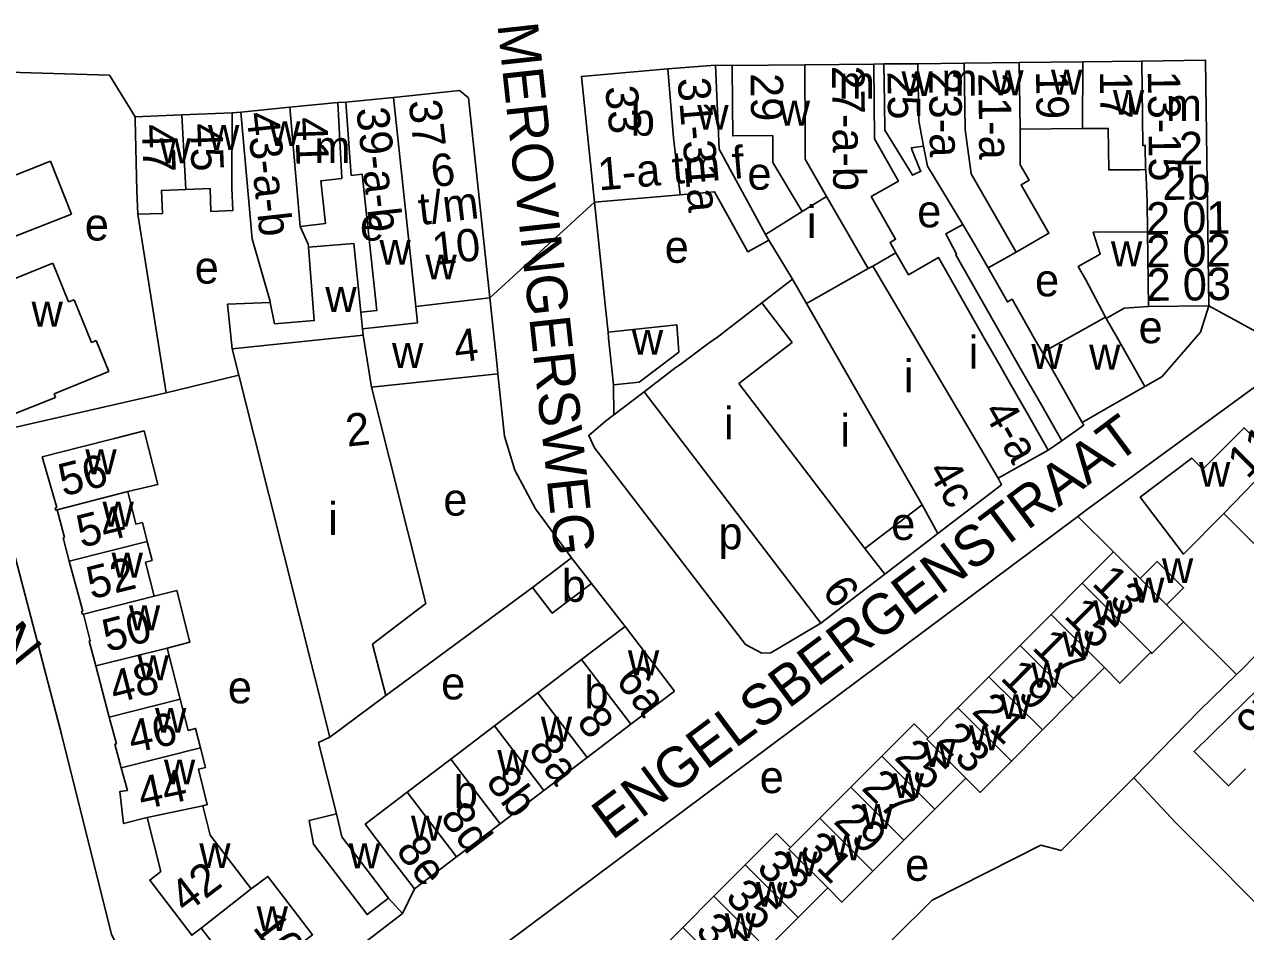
# Model space of a CAD drawing. Extents: x 159261 to 160849, y 382514 to 384534.
# Drawn here: x 160007.7 to 160158.3, y 383176.8 to 383288.7 of the extents above; entities that cross this region are included whole.
import ezdxf

# ---------------------------------------------------------------- set-up
doc = ezdxf.new("R2010")
doc.units = 0
for name, color, linetype in [('BLT_Basislijn', 7, 'Continuous'), ('BLT_Bebouwing', 7, 'Continuous'), ('BLT_Centroide', 7, 'Continuous'), ('BLT_Huisnummer', 7, 'Continuous'), ('BLT_Huisnummer_ tussenligend', 7, 'Continuous'), ('BLT_Huisnummer_reeks', 7, 'Continuous'), ('BLT_Onderverdeling_panden', 7, 'Continuous'), ('BLT_Straatnaam', 7, 'Continuous'), ('BLT_Vlakafsluiter', 7, 'Continuous')]:
    doc.layers.add(name, color=color, linetype=linetype)

msp = doc.modelspace()

# ---------------------------------------------------------------- linework, layer by layer
at = {"layer": 'BLT_Basislijn'}
for p, q in [((160092.98, 383283.68), (160095, 383283.63)), ((160112.5, 383283.81), (160113.73, 383283.82)), ((160046.39, 383279.07), (160047.37, 383279.12)), ((160034.43, 383277.89), (160033.36, 383277.8)), ((160078.04, 383266.78), (160079.43, 383253.38)), ((160021.73, 383265.28), (160025.24, 383243.27)), ((160079.43, 383253.38), (160079.71, 383250.73)), ((160025.24, 383243.27), (160034.17, 383245.42)), ((160080.4, 383244.22), (160080.44, 383240.54)), ((160002.6, 383238.09), (160025.24, 383243.27)), ((160080.44, 383240.54), (160084.15, 383243.36)), ((160133.98, 383236.18), (160135.66, 383237.32)), ((160137.65, 383228.01), (160067.36, 383175.52)), ((160142.05, 383223.62), (160137.65, 383228.01)), ((160113.85, 383220.86), (160120.39, 383225.89)), ((160081.81, 383214.43), (160077.68, 383219.74)), ((160070.41, 383219.24), (160052.32, 383205.92)), ((160157.21, 383208.52), (160150.68, 383214.98)), ((160054.36, 383179.01), (160055.84, 383182.04)), ((160052.66, 383180.9), (160054.36, 383179.01))]:
    msp.add_line(p, q, dxfattribs=at)
for points in [[(160021.41, 383277.29), (160018.22, 383282.44), (159994.78, 383283.13), (159987.36, 383281.93), (159981.98, 383280.04), (159978.94, 383278.62), (159973.6, 383275.4), (159967.95, 383270.52)], [(160153.79, 383254), (160152.77, 383250.73), (160148.02, 383245.24), (160145.93, 383244.05)], [(160075.2, 383222.89), (160070.75, 383228.93), (160068.2, 383233.69), (160066.93, 383237.89), (160066.14, 383245.59)], [(160160.5, 383244.73), (160138.57, 383228.7), (160137.65, 383228.01)], [(160105.97, 383214.83), (160099.79, 383211.18), (160098.67, 383211.14), (160096.67, 383212.2), (160078.05, 383236.47), (160077.34, 383237.99), (160079.39, 383239.74), (160080.44, 383240.54)], [(160054.36, 383179.01), (160032.76, 383162.37), (160030.21, 383161.85), (160029.07, 383162.12), (160027.8, 383163.23), (160019.12, 383175.15), (160018.49, 383176.44), (160012.33, 383201.12), (160002.6, 383238.09)], [(160157.21, 383208.52), (160158.02, 383209.3), (160160.43, 383211.77), (160161.26, 383210.95)], [(160144.57, 383195.77), (160152.69, 383204.11), (160157.21, 383208.52)], [(160045.42, 383200.75), (160044.02, 383200.1), (160046.21, 383191.3)], [(160144.57, 383195.77), (160135.59, 383186.78), (160133.07, 383187.45), (160119.68, 383180.66), (160090.99, 383152.19)], [(160144.57, 383195.77), (160149.69, 383190.25), (160219.12, 383120.6)]]:
    msp.add_lwpolyline(points, dxfattribs=at)
at = {"layer": 'BLT_Bebouwing'}
for p, q in [((160087.08, 383283.21), (160092.98, 383283.68)), ((160103.99, 383283.73), (160095, 383283.63)), ((160112.5, 383283.81), (160103.99, 383283.73)), ((160117.93, 383283.83), (160113.73, 383283.82)), ((160123.65, 383283.91), (160117.93, 383283.83)), ((160130.4, 383283.99), (160123.65, 383283.91)), ((160138.28, 383284.08), (160130.4, 383283.99)), ((160145.53, 383284.16), (160138.28, 383284.08)), ((160040.49, 383278.49), (160034.43, 383277.89)), ((160046.39, 383279.07), (160040.49, 383278.49)), ((160053.24, 383279.68), (160047.37, 383279.12)), ((160027.15, 383277.53), (160021.41, 383277.29)), ((160033.36, 383277.8), (160027.15, 383277.53)), ((160130.53, 383275.79), (160138.23, 383275.86)), ((160002.41, 383268.44), (160010.96, 383271.83)), ((160010.96, 383271.83), (160013.55, 383265.3)), ((160048.04, 383270.07), (160049.4, 383270.22)), ((160021.62, 383268.11), (160021.73, 383265.28)), ((160078.04, 383266.78), (160088.6, 383267.69)), ((160013.55, 383265.3), (160005.18, 383261.99)), ((160099.14, 383262.8), (160103.66, 383265.61)), ((160099.56, 383262.1), (160102.46, 383257.26)), ((160130.03, 383260.62), (160126.59, 383258.65)), ((160005.35, 383256.86), (160011.26, 383259.24)), ((160011.26, 383259.24), (160013.19, 383254.47)), ((160013.19, 383254.47), (160013.87, 383254.74)), ((160013.87, 383254.74), (160016.01, 383249.45)), ((160143.36, 383253.68), (160141.16, 383252.44)), ((160146.35, 383253.91), (160143.36, 383253.68)), ((160146.35, 383253.91), (160153.79, 383254)), ((160016.01, 383249.45), (160016.61, 383249.69)), ((160016.61, 383249.69), (160018.16, 383245.87)), ((160018.16, 383245.87), (160011.4, 383243.14)), ((160034.17, 383245.42), (160045.42, 383200.75)), ((160050.55, 383243.94), (160066.14, 383245.59)), ((160145.93, 383244.05), (160141.1, 383241.26)), ((160011.58, 383242.67), (160005.57, 383240.28)), ((160011.4, 383243.14), (160011.58, 383242.67)), ((160105.97, 383214.83), (160084.15, 383243.36)), ((160141.1, 383241.26), (160138.2, 383239.59)), ((160135.66, 383237.32), (160138.39, 383239.26)), ((160138.2, 383239.59), (160138.39, 383239.26)), ((160133.98, 383236.18), (160127.83, 383232.71)), ((160120.39, 383225.89), (160118.44, 383229.44)), ((160155.66, 383228.35), (160159.36, 383224.65)), ((160070.41, 383219.24), (160075.2, 383222.89)), ((160075.2, 383222.89), (160077.68, 383219.74)), ((160142.05, 383223.62), (160138.2, 383219.76)), ((160145.34, 383220.35), (160142.05, 383223.62)), ((160113.85, 383220.86), (160105.97, 383214.83)), ((160138.2, 383219.76), (160134.36, 383215.91)), ((160150.68, 383214.98), (160148.59, 383217.09)), ((160134.36, 383215.91), (160130.52, 383212.07)), ((160130.52, 383212.07), (160126.68, 383208.22)), ((160016.54, 383209.57), (160018.21, 383203.23)), ((160076.44, 383210.35), (160071.07, 383206.25)), ((160137.11, 383205.53), (160140.94, 383209.38)), ((160126.68, 383208.22), (160122.85, 383204.37)), ((160071.07, 383206.25), (160065.7, 383202.16)), ((160045.42, 383200.75), (160052.32, 383205.92)), ((160133.28, 383201.67), (160137.11, 383205.53)), ((160122.85, 383204.37), (160119.18, 383200.7)), ((160065.7, 383202.16), (160060.33, 383198.07)), ((160082.52, 383202.37), (160077.15, 383198.28)), ((160117.45, 383202.43), (160113.47, 383198.44)), ((160119.18, 383200.7), (160117.45, 383202.43)), ((160129.45, 383197.81), (160133.28, 383201.67)), ((160113.47, 383198.44), (160109.64, 383194.61)), ((160060.33, 383198.07), (160054.96, 383193.98)), ((160077.15, 383198.28), (160071.78, 383194.18)), ((160120.02, 383191.9), (160123.84, 383195.73)), ((160071.78, 383194.18), (160066.41, 383190.09)), ((160109.64, 383194.61), (160105.82, 383190.78)), ((160030.66, 383188.67), (160029.74, 383192.31)), ((160116.2, 383188.07), (160120.02, 383191.9)), ((160022.89, 383190.85), (160024.58, 383184.2)), ((160066.41, 383190.09), (160061.04, 383186)), ((160105.82, 383190.78), (160102.21, 383187.16)), ((160035.71, 383182.04), (160030.66, 383188.67)), ((160100.48, 383188.89), (160096.62, 383185.03)), ((160102.21, 383187.16), (160100.48, 383188.89)), ((160112.38, 383184.24), (160116.2, 383188.07)), ((160061.04, 383186), (160055.84, 383182.04)), ((160096.62, 383185.03), (160092.77, 383181.17)), ((160103.15, 383178.51), (160106.8, 383182.17)), ((160092.77, 383181.17), (160088.92, 383177.3)), ((160099.3, 383174.65), (160103.15, 383178.51)), ((160088.92, 383177.3), (160085.06, 383173.44))]:
    msp.add_line(p, q, dxfattribs=at)
for points in [[(160153.79, 383254), (160153.38, 383284.3), (160145.53, 383284.16)], [(160087.08, 383283.21), (160076.43, 383282.26), (160078.04, 383266.78)], [(160099.14, 383262.8), (160093.42, 383273.3), (160092.98, 383283.68)], [(160095, 383283.63), (160095.06, 383278.85), (160095.1, 383274.94), (160100.05, 383274.99)], [(160115.22, 383260.52), (160114.49, 383261.81), (160115.17, 383262.19), (160112.18, 383267.47), (160115.55, 383269.38), (160112.58, 383274.6), (160112.53, 383279.05), (160112.5, 383283.81)], [(160113.73, 383283.82), (160113.8, 383279.03), (160113.86, 383275.65), (160117.21, 383270.19), (160117.24, 383270.11), (160118.3, 383270.58), (160118.22, 383270.73), (160117.17, 383273.27), (160117.12, 383273.49), (160118.62, 383273.69)], [(160065.13, 383254.99), (160062.5, 383279.63), (160061.41, 383280.53), (160053.24, 383279.68)], [(160041.74, 383263.79), (160044.88, 383264.14), (160044.3, 383269.42), (160046.89, 383269.71), (160046.39, 383279.07)], [(160047.37, 383279.12), (160048.04, 383270.07)], [(160021.41, 383277.29), (160021.41, 383276.97), (160021.62, 383268.11)], [(160027.65, 383268.33), (160030.65, 383268.44), (160030.75, 383265.63), (160033.43, 383265.73), (160033.33, 383268.55), (160033.36, 383277.8)], [(160034.43, 383277.89), (160035.82, 383262.24), (160038.03, 383254.52), (160038.06, 383254.38)], [(160130.03, 383260.62), (160134.09, 383262.93), (160130.67, 383268.93), (160131.63, 383269.47), (160130.55, 383271.36), (160130.53, 383275.79)], [(160138.23, 383275.86), (160141.4, 383275.88), (160141.46, 383270.74), (160145.28, 383270.78), (160146, 383270.79)], [(160103.66, 383265.61), (160100.02, 383271.67), (160100.05, 383274.99)], [(160118.62, 383273.69), (160119.1, 383271.22), (160123.47, 383264)], [(160146, 383270.79), (160146.04, 383270.79), (160146.2, 383266.85), (160146.23, 383263.13)], [(160049.4, 383270.22), (160051.21, 383253.41), (160049.24, 383253.21)], [(160021.73, 383265.28), (160024.76, 383265.39), (160024.66, 383268.23), (160027.65, 383268.33)], [(160088.6, 383267.69), (160092.85, 383268.06), (160096.95, 383260.66), (160099.56, 383262.1)], [(160042.76, 383261.23), (160042.73, 383261.6), (160041.74, 383263.79)], [(160135.66, 383237.32), (160133.19, 383241.67), (160130.39, 383246.6), (160128.45, 383250), (160122.61, 383260.28), (160122.7, 383260.34), (160121.35, 383262.87), (160123.47, 383264)], [(160049.24, 383253.21), (160048.37, 383261.67), (160042.76, 383261.23)], [(160141.06, 383252.6), (160138.63, 383257.17), (160137.7, 383258.82), (160140.39, 383260.35), (160139.54, 383263.07), (160146.23, 383263.13)], [(160115.22, 383260.52), (160116.75, 383257.82), (160120.48, 383259.93), (160126.1, 383250), (160128.05, 383246.6), (160129.2, 383244.59), (160131.51, 383240.53), (160133.98, 383236.18)], [(160126.59, 383258.65), (160128.97, 383254.46), (160129.56, 383254.79), (160132.28, 383250), (160133.3, 383248.22)], [(160098.69, 383254.36), (160102.46, 383257.26)], [(160038.06, 383254.38), (160032.8, 383254.17), (160033.35, 383248.67)], [(160066.14, 383245.59), (160066.04, 383246.6), (160065.67, 383250), (160065.13, 383254.99)], [(160084.15, 383243.36), (160088.13, 383246.4), (160088.39, 383246.6), (160092.36, 383249.56), (160093.04, 383250.01), (160098.69, 383254.36)], [(160133.3, 383248.22), (160136.2, 383249.86), (160141.06, 383252.6)], [(160080.4, 383244.22), (160083.56, 383244.56), (160086.23, 383246.6), (160088.43, 383248.28), (160088.31, 383250), (160088.19, 383251.64), (160079.71, 383250.73)], [(160141.16, 383252.44), (160142.54, 383250), (160145.93, 383244.05)], [(160079.71, 383250.73), (160079.79, 383250), (160080.15, 383246.6), (160080.4, 383244.22)], [(160033.35, 383248.67), (160034.17, 383245.42)], [(160052.32, 383205.92), (160050.68, 383212.25), (160053.29, 383214.24), (160057.26, 383217.27), (160050.55, 383243.94)], [(160020.48, 383231.06), (160024.18, 383231.93), (160022.51, 383238.55), (160018.85, 383237.62), (160014.79, 383236.59), (160009.95, 383235.36), (160011.72, 383229.12), (160011.54, 383229.07), (160011.62, 383228.76), (160011.8, 383228.81)], [(160162.09, 383235.03), (160158.15, 383238.95), (160153.05, 383233.84), (160151.7, 383235.19), (160145.34, 383230.36), (160150.66, 383223.35), (160155.66, 383228.35)], [(160127.83, 383232.71), (160128.24, 383231.9), (160120.39, 383225.89)], [(160022.88, 383224.9), (160022.29, 383227.25), (160021.49, 383227.05), (160020.48, 383231.06)], [(160011.8, 383228.81), (160012.68, 383225.4), (160012.5, 383225.35), (160013.27, 383222.47)], [(160118.44, 383229.44), (160111.4, 383224.06)], [(160023.73, 383218.15), (160022.66, 383222.35), (160023.48, 383222.55), (160022.88, 383224.9)], [(160111.4, 383224.06), (160113.85, 383220.86)], [(160013.27, 383222.47), (160014.94, 383216.31), (160014.79, 383216.28), (160014.88, 383215.95), (160015.04, 383215.94)], [(160148.59, 383217.09), (160150.69, 383219.2), (160147.43, 383222.45), (160145.34, 383220.35)], [(160077.68, 383219.74), (160072.84, 383216.06), (160070.41, 383219.24)], [(160025.34, 383211.77), (160028.14, 383212.47), (160026.52, 383218.86), (160023.73, 383218.15)], [(160015.04, 383215.94), (160015.87, 383212.66), (160015.74, 383212.63), (160016.54, 383209.57)], [(160146.63, 383211.24), (160146.79, 383211.08), (160150.68, 383214.98)], [(160081.81, 383214.43), (160077.81, 383211.39), (160076.44, 383210.35)], [(160081.81, 383214.43), (160087.89, 383206.46), (160082.52, 383202.37)], [(160026.95, 383205.45), (160025.34, 383211.77)], [(160140.94, 383209.38), (160142.82, 383207.42), (160146.63, 383211.24)], [(160158.34, 383196.88), (160156.22, 383194.77), (160151.99, 383198.99), (160156.32, 383203.24), (160159.89, 383206.74), (160164.07, 383202.56)], [(160029.45, 383199.44), (160028.84, 383201.85), (160027.92, 383201.61), (160026.95, 383205.45)], [(160018.21, 383203.23), (160019.08, 383199.93), (160018.91, 383199.89), (160019.69, 383196.97)], [(160029.74, 383192.31), (160030.29, 383192.45), (160029.19, 383196.82), (160030.06, 383197.04), (160029.45, 383199.44)], [(160019.69, 383196.97), (160020.44, 383194.18), (160019.5, 383194.06), (160019.97, 383190.1), (160022.89, 383190.85)], [(160123.84, 383195.73), (160125.62, 383193.96), (160129.45, 383197.81)], [(160054.96, 383193.98), (160049.77, 383190.02), (160052.81, 383186.02), (160055.84, 383182.04)], [(160052.66, 383180.9), (160050, 383178.88), (160043.39, 383187.56), (160042.84, 383190.48), (160046.21, 383191.3)], [(160046.21, 383191.3), (160046.89, 383188.48), (160052.66, 383180.9)], [(160024.58, 383184.2), (160023.19, 383183.14), (160028.37, 383176.33), (160029.54, 383177.22)], [(160029.54, 383177.22), (160032.07, 383173.91), (160031.45, 383173.43), (160034.71, 383169.15), (160037.25, 383171.09), (160036.91, 383171.54), (160043.27, 383176.39), (160040.24, 383180.37), (160037.78, 383183.59), (160035.71, 383182.04)], [(160106.8, 383182.17), (160108.56, 383180.41), (160112.38, 383184.24)]]:
    msp.add_lwpolyline(points, dxfattribs=at)
at = {"layer": 'BLT_Onderverdeling_panden'}
for p, q in [((160103.99, 383283.73), (160104.01, 383275.04)), ((160123.75, 383275.73), (160123.65, 383283.91)), ((160130.53, 383275.79), (160130.4, 383283.99)), ((160138.23, 383275.86), (160138.28, 383284.08)), ((160041.74, 383263.79), (160040.49, 383278.49)), ((160056.02, 383253.9), (160053.24, 383279.68)), ((160027.65, 383268.33), (160027.15, 383277.53)), ((160106.66, 383267.47), (160103.66, 383265.61)), ((160111.79, 383258.57), (160106.66, 383267.47)), ((160099.14, 383262.8), (160099.56, 383262.1)), ((160146.35, 383253.91), (160146.23, 383263.13)), ((160112.35, 383258.89), (160115.22, 383260.52)), ((160111.79, 383258.57), (160112.35, 383258.89)), ((160112.35, 383258.89), (160127.83, 383232.71)), ((160102.46, 383257.26), (160104.17, 383254.26)), ((160104.17, 383254.26), (160111.79, 383258.57)), ((160065.13, 383254.99), (160056.02, 383253.9)), ((160098.69, 383254.36), (160102.43, 383249.46)), ((160104.17, 383254.26), (160118.44, 383229.44)), ((160141.06, 383252.6), (160141.16, 383252.44)), ((160049.5, 383250.37), (160050.55, 383243.94)), ((160102.43, 383249.46), (160095.84, 383244.42)), ((160095.84, 383244.42), (160111.4, 383224.06)), ((160155.66, 383228.35), (160162.09, 383235.03)), ((160020.48, 383231.06), (160011.8, 383228.81)), ((160022.88, 383224.9), (160013.27, 383222.47)), ((160146.63, 383211.24), (160138.2, 383219.76)), ((160145.34, 383220.35), (160148.59, 383217.09)), ((160023.73, 383218.15), (160015.04, 383215.94)), ((160140.94, 383209.38), (160134.36, 383215.91)), ((160137.11, 383205.53), (160130.52, 383212.07)), ((160025.34, 383211.77), (160016.54, 383209.57)), ((160076.44, 383210.35), (160082.52, 383202.37)), ((160133.28, 383201.67), (160126.68, 383208.22)), ((160071.07, 383206.25), (160077.15, 383198.28)), ((160026.95, 383205.45), (160018.21, 383203.23)), ((160129.45, 383197.81), (160122.85, 383204.37)), ((160065.7, 383202.16), (160071.78, 383194.18)), ((160029.45, 383199.44), (160019.69, 383196.97)), ((160120.02, 383191.9), (160113.47, 383198.44)), ((160060.33, 383198.07), (160066.41, 383190.09)), ((160054.96, 383193.98), (160061.04, 383186)), ((160116.2, 383188.07), (160109.64, 383194.61)), ((160022.89, 383190.85), (160029.74, 383192.31)), ((160112.38, 383184.24), (160105.82, 383190.78)), ((160103.15, 383178.51), (160096.62, 383185.03)), ((160029.54, 383177.22), (160035.71, 383182.04)), ((160099.3, 383174.65), (160092.77, 383181.17)), ((160095.45, 383170.79), (160088.92, 383177.3))]:
    msp.add_line(p, q, dxfattribs=at)
for points in [[(160088.6, 383267.69), (160087.8, 383274.7), (160087.08, 383283.21)], [(160118.62, 383273.69), (160118.02, 383276.82), (160117.93, 383283.83)], [(160146, 383270.79), (160145.96, 383273.77), (160145.66, 383273.77), (160145.53, 383284.16)], [(160123.75, 383275.73), (160124.51, 383270.26), (160130.03, 383260.62)], [(160106.66, 383267.47), (160104.01, 383272.06), (160104.01, 383275.04)], [(160123.47, 383264), (160124.91, 383261.59), (160126.59, 383258.65)], [(160038.06, 383254.38), (160038.6, 383251.78), (160043.48, 383252.16), (160042.76, 383261.22)], [(160049.45, 383251.15), (160049.24, 383253.21), (160049.24, 383253.21)], [(160056.02, 383253.9), (160056.22, 383251.89), (160049.45, 383251.15)], [(160049.45, 383251.15), (160049.53, 383250.38), (160049.5, 383250.37)], [(160049.5, 383250.37), (160046.04, 383250), (160033.35, 383248.67)], [(160133.3, 383248.22), (160134.22, 383246.6), (160135.92, 383243.6), (160138.2, 383239.59)], [(160123.84, 383195.73), (160119.01, 383200.53), (160119.18, 383200.7)], [(160106.8, 383182.17), (160102, 383186.95), (160102.21, 383187.16)]]:
    msp.add_lwpolyline(points, dxfattribs=at)
at = {"layer": 'BLT_Vlakafsluiter'}
for p, q in [((160065.13, 383254.99), (160078.04, 383266.78)), ((160153.79, 383254), (160164.85, 383247.91))]:
    msp.add_line(p, q, dxfattribs=at)

# ---------------------------------------------------------------- texts
at = {"layer": 'BLT_Centroide'}
for s, p in [('w', (160115.89, 383279.86)), ('m', (160120.84, 383279.91)), ('w', (160127.09, 383279.97)), ('w', (160134.34, 383280.03)), ('m', (160108.16, 383279.55)), ('w', (160141.97, 383277.55)), ('m', (160148.5, 383276.79)), ('b', (160082.52, 383274.98)), ('w', (160090.72, 383275.7)), ('w', (160100.77, 383276.22)), ('w', (160037.92, 383273.69)), ('w', (160030.38, 383273.22)), ('w', (160024.41, 383271.58)), ('m', (160043.5, 383271.59)), ('e', (160096.9, 383268.31)), ('i', (160104.23, 383262.34)), ('e', (160117.84, 383263.67)), ('e', (160015.19, 383262.04)), ('e', (160049.12, 383262.03)), ('w', (160051.52, 383259.05)), ('e', (160086.7, 383259.29)), ('w', (160141.73, 383258.86)), ('w', (160057.19, 383257.24)), ('e', (160028.74, 383256.73)), ('e', (160132.37, 383255.16)), ('w', (160044.85, 383253.23)), ('w', (160008.62, 383251.42)), ('e', (160145.14, 383249.37)), ('w', (160082.65, 383247.94)), ('i', (160124.2, 383246.25)), ('w', (160053.07, 383246.32)), ('w', (160131.92, 383246.2)), ('w', (160139.04, 383246.11)), ('i', (160116.2, 383243.33)), ('i', (160094.02, 383237.51)), ('i', (160108.37, 383236.59)), ('w', (160015.25, 383233.19)), ('w', (160152.59, 383231.66)), ('e', (160059.4, 383228.1)), ('w', (160017.37, 383226.75)), ('i', (160045.2, 383225.73)), ('p', (160093.33, 383223.95)), ('e', (160114.63, 383225.1)), ('w', (160018.49, 383220.44)), ('w', (160148.02, 383219.78)), ('b', (160074.02, 383217.47)), ('w', (160144.46, 383217.38)), ('w', (160020.62, 383213.97)), ('w', (160139.57, 383214.56)), ('w', (160135.73, 383210.72)), ('w', (160021.69, 383207.78)), ('w', (160082.16, 383208.41)), ('w', (160131.91, 383206.88)), ('e', (160032.83, 383204.94)), ('e', (160059.13, 383205.43)), ('b', (160076.8, 383204.31)), ('w', (160128.07, 383203)), ('w', (160023.85, 383201.31)), ('w', (160071.42, 383200.22)), ('w', (160124.24, 383199.16)), ('w', (160118.66, 383197.09)), ('w', (160066.05, 383196.12)), ('w', (160024.95, 383194.94)), ('e', (160098.41, 383193.87)), ('b', (160060.69, 383192.03)), ('w', (160114.83, 383193.25)), ('w', (160111.02, 383189.44)), ('w', (160055.41, 383188.02)), ('w', (160107.19, 383185.59)), ('w', (160029.3, 383184.62)), ('w', (160047.75, 383184.59)), ('w', (160101.7, 383183.59)), ('e', (160116.35, 383183.05)), ('w', (160097.96, 383179.84)), ('w', (160036.38, 383176.84)), ('w', (160094.11, 383175.97))]:
    msp.add_text(s, height=4, dxfattribs=at).set_placement(p)
at = {"layer": 'BLT_Huisnummer'}
for s, rotation, p in [('29', 270.6647, (160097.29, 383282.67)), ('25', 270.658, (160114.17, 383282.89)), ('17', 270.6642, (160140.36, 383282.94)), ('41', 272.0431, (160041.1, 383277.21)), ('47', 272.0499, (160022.21, 383276.32)), ('45', 272.0431, (160028.15, 383276.44)), ('4', 6.8083, (160060.95, 383246.96)), ('2', 6.0629, (160047.56, 383236.61)), ('11', 45.0439, (160158.53, 383232.5)), ('56', 14.2051, (160012.53, 383230.45)), ('4c', 299.8911, (160119.01, 383233.63)), ('52', 14.2113, (160015.99, 383217.75)), ('13', 315.2057, (160139.25, 383219.61)), ('6', 307.3957, (160105.97, 383218.78)), ('17', 315.2092, (160131.87, 383211.71)), ('48', 14.2074, (160018.85, 383204.9)), ('6a', 307.2983, (160080.53, 383207.78)), ('21', 315.21, (160124.44, 383203.84)), ('97', 44.955, (160159.64, 383200)), ('8', 307.2983, (160075.71, 383202.64)), ('8a', 307.2983, (160069.77, 383199.3)), ('25', 315.0656, (160114.89, 383198.15)), ('8b', 307.3029, (160064.51, 383195.25)), ('44', 11.9844, (160022.21, 383191.8)), ('8d', 307.2983, (160058.9, 383190.84)), ('29', 315.0615, (160107.38, 383190.28)), ('8e', 307.2961, (160053.43, 383186.78)), ('33', 315.0703, (160097.89, 383184.49)), ('42', 37.3062, (160027.64, 383178.9)), ('10', 307.3049, (160035.79, 383177.27)), ('37', 315.0659, (160090.34, 383176.72))]:
    msp.add_text(s, height=4, rotation=rotation, dxfattribs=at).set_placement(p)
at = {"layer": 'BLT_Huisnummer_ tussenligend'}
for s, rotation, p in [('19', 270.6589, (160132.49, 383282.93)), ('54', 14.2113, (160014.76, 383224.11)), ('15', 315.2057, (160135.8, 383215.61)), ('50', 14.2074, (160017.94, 383211.26)), ('19', 315.2092, (160127.97, 383207.95)), ('46', 11.9844, (160021, 383198.77)), ('23', 315.21, (160120.15, 383200.25)), ('27', 315.0656, (160110.85, 383194.39)), ('31', 315.0615, (160103.14, 383186.69)), ('35', 315.0703, (160094.03, 383180.87))]:
    msp.add_text(s, height=4, rotation=rotation, dxfattribs=at).set_placement(p)
at = {"layer": 'BLT_Huisnummer_reeks'}
for s, rotation, p in [('27-a-b', 270.6686, (160107.32, 383283.59)), ('23-a', 270.6647, (160119.29, 383283)), ('31-31a', 274.7987, (160088.27, 383282.01)), ('21-a', 270.6618, (160125.38, 383282.7)), ('13-15', 270.661, (160146.27, 383282.98)), ('33', 275.9356, (160079.33, 383280.97)), ('39-a-b', 276.3512, (160048.65, 383278.3)), ('37', 276.3512, (160055.11, 383279.24)), ('43-a-b', 276.2984, (160035.1, 383277.74)), ('2', 0.6675, (160150.14, 383271.43)), ('1-a tm f', 4.9283, (160078.59, 383268.2)), ('6', 6.8083, (160058.09, 383268.59)), ('2b', 0.6675, (160148.09, 383267.04)), ('t/m', 6.8083, (160056.56, 383263.93)), ('2 01', 0.6675, (160146.08, 383262.76)), ('10', 6.2958, (160058.23, 383258.99)), ('2 02', 0.6675, (160146.1, 383258.73)), ('2 03', 0.6675, (160146.15, 383254.58)), ('4-a', 299.3997, (160125.88, 383240.97))]:
    msp.add_text(s, height=4, rotation=rotation, dxfattribs=at).set_placement(p)
at = {"layer": 'BLT_Straatnaam'}
for s, height, rotation, p in [('MEROVINGERSWEG', 4.9999, 276.197, (160066.06, 383288.71)), ('WILLEM DE RIJKELAAN', 5, 309.1759, (159958.93, 383266.85)), ('ENGELSBERGENSTRAAT', 5, 36.7497, (160080.2, 383187.97))]:
    msp.add_text(s, height=height, rotation=rotation, dxfattribs=at).set_placement(p)

doc.saveas('drawing.dxf')
